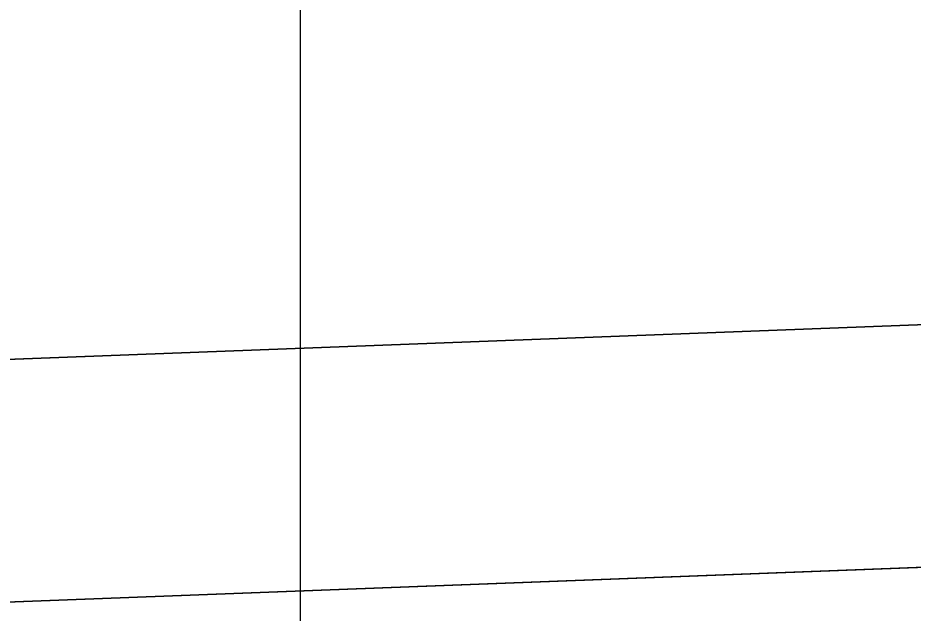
# Model space of a CAD drawing. Extents: x 1131015 to 1136271, y 133453 to 174329.
# Drawn here: x 1132330.165 to 1132331.086, y 159680.925 to 159681.538 of the extents above; entities that cross this region are included whole.
import ezdxf

# ---------------------------------------------------------------- set-up
doc = ezdxf.new("R2010")
doc.units = 0
for name, color, linetype in [('DESIGN - EARTHWORK - Shapes', 7, 'Continuous'), ('DESIGN - SHEET - Linework', 7, 'Continuous'), ('SURVEY - GROUND - Bottom of Topsoil Layer', 7, 'Continuous'), ('SURVEY - GROUND - Top of Ground', 7, 'Continuous')]:
    doc.layers.add(name, color=color, linetype=linetype)

msp = doc.modelspace()

# ---------------------------------------------------------------- linework, layer by layer
at = {"layer": 'DESIGN - EARTHWORK - Shapes'}
for points in [[(1132324.4556, 159680.94871), (1132324.0566, 159680.9527), (1132329.40342, 159681.15747), (1132336.26073, 159681.41835), (1132336.26073, 159681.16835), (1132329.40342, 159680.90747), (1132328.7729, 159680.88332), (1132328.4556, 159680.90871)], [(1132336.26073, 159681.16835), (1132336.26073, 159681.41835), (1132329.40342, 159681.15747), (1132324.0566, 159680.9527), (1132324.4556, 159680.94871), (1132328.4556, 159680.90871), (1132328.7729, 159680.88332), (1132329.40342, 159680.90747)], [(1132336.26073, 159681.16835), (1132336.26073, 159681.41835), (1132329.40342, 159681.15747), (1132324.0566, 159680.9527), (1132324.4556, 159680.94871), (1132328.4556, 159680.90871), (1132328.7729, 159680.88332), (1132329.40342, 159680.90747)], [(1132324.4556, 159680.94871), (1132324.0566, 159680.9527), (1132329.40342, 159681.15747), (1132336.26073, 159681.41835), (1132336.26073, 159681.16835), (1132329.40342, 159680.90747), (1132328.7729, 159680.88332), (1132328.4556, 159680.90871)], [(1132324.0566, 159680.9527), (1132329.40342, 159681.15747), (1132336.26073, 159681.41835), (1132336.26073, 159681.16835), (1132329.40342, 159680.90747), (1132328.7729, 159680.88332), (1132328.4556, 159680.90871), (1132324.4556, 159680.94871)], [(1132328.4556, 159680.90871), (1132324.4556, 159680.94871), (1132324.0566, 159680.9527), (1132329.40342, 159681.15747), (1132336.26073, 159681.41835), (1132336.26073, 159681.16835), (1132329.40342, 159680.90747), (1132328.7729, 159680.88332)], [(1132328.4556, 159680.90871), (1132324.4556, 159680.94871), (1132324.0566, 159680.9527), (1132329.40342, 159681.15747), (1132336.26073, 159681.41835), (1132336.26073, 159681.16835), (1132329.40342, 159680.90747), (1132328.7729, 159680.88332)], [(1132328.4556, 159680.90871), (1132324.4556, 159680.94871), (1132324.0566, 159680.9527), (1132329.40342, 159681.15747), (1132336.26073, 159681.41835), (1132336.26073, 159681.16835), (1132329.40342, 159680.90747), (1132328.7729, 159680.88332)], [(1132328.4556, 159680.90871), (1132324.4556, 159680.94871), (1132324.0566, 159680.9527), (1132329.40342, 159681.15747), (1132336.26073, 159681.41835), (1132336.26073, 159681.16835), (1132329.40342, 159680.90747), (1132328.7729, 159680.88332)], [(1132328.7729, 159680.88332), (1132328.4556, 159680.90871), (1132324.4556, 159680.94871), (1132324.0566, 159680.9527), (1132329.40342, 159681.15747), (1132336.26073, 159681.41835), (1132336.26073, 159681.16835), (1132329.40342, 159680.90747)], [(1132328.7729, 159680.88332), (1132328.4556, 159680.90871), (1132324.4556, 159680.94871), (1132324.0566, 159680.9527), (1132329.40342, 159681.15747), (1132336.26073, 159681.41835), (1132336.26073, 159681.16835), (1132329.40342, 159680.90747)], [(1132328.7729, 159680.88332), (1132328.4556, 159680.90871), (1132324.4556, 159680.94871), (1132324.0566, 159680.9527), (1132329.40342, 159681.15747), (1132336.26073, 159681.41835), (1132336.26073, 159681.16835), (1132329.40342, 159680.90747)], [(1132324.4556, 159680.94871), (1132324.0566, 159680.9527), (1132329.40342, 159681.15747), (1132336.26073, 159681.41835), (1132336.26073, 159681.16835), (1132329.40342, 159680.90747), (1132328.7729, 159680.88332), (1132328.4556, 159680.90871)], [(1132324.4556, 159680.94871), (1132324.0566, 159680.9527), (1132329.40342, 159681.15747), (1132336.26073, 159681.41835), (1132336.26073, 159681.16835), (1132329.40342, 159680.90747), (1132328.7729, 159680.88332), (1132328.4556, 159680.90871)], [(1132328.7729, 159680.88332), (1132328.4556, 159680.90871), (1132324.4556, 159680.94871), (1132324.0566, 159680.9527), (1132329.40342, 159681.15747), (1132336.26073, 159681.41835), (1132336.26073, 159681.16835), (1132329.40342, 159680.90747)], [(1132328.7729, 159680.88332), (1132328.4556, 159680.90871), (1132324.4556, 159680.94871), (1132324.0566, 159680.9527), (1132329.40342, 159681.15747), (1132336.26073, 159681.41835), (1132336.26073, 159681.16835), (1132329.40342, 159680.90747)], [(1132324.4556, 159680.94871), (1132324.0566, 159680.9527), (1132329.40342, 159681.15747), (1132336.26073, 159681.41835), (1132336.26073, 159681.16835), (1132329.40342, 159680.90747), (1132328.7729, 159680.88332), (1132328.4556, 159680.90871)], [(1132324.4556, 159680.94871), (1132324.0566, 159680.9527), (1132329.40342, 159681.15747), (1132336.26073, 159681.41835), (1132336.26073, 159681.16835), (1132329.40342, 159680.90747), (1132328.7729, 159680.88332), (1132328.4556, 159680.90871)]]:
    msp.add_lwpolyline(points, close=True, dxfattribs=at)
for points in [[(1132370.105, 159679.45014), (1132366.40428, 159677.6227), (1132362.18618, 159678.54941), (1132358.74087, 159679.62077), (1132356.30184, 159679.73133), (1132354.44166, 159679.96122), (1132354.44166, 159680.21122), (1132352.24237, 159680.40061), (1132345.8885, 159680.96222), (1132340.45561, 159681.2351), (1132337.62401, 159681.37733), (1132336.26073, 159681.41835), (1132336.26073, 159681.16835), (1132329.40342, 159680.90747), (1132328.7729, 159680.88332), (1132332.4556, 159680.58871), (1132340.4556, 159679.94871), (1132348.4556, 159679.30871), (1132352.4556, 159678.98871), (1132356.4556, 159678.66871), (1132358.4556, 159678.50871), (1132366.39677, 159676.52341), (1132370.4556, 159675.50871)], [(1132370.105, 159679.45014), (1132366.40428, 159677.6227), (1132362.18618, 159678.54941), (1132358.74087, 159679.62077), (1132356.30184, 159679.73133), (1132354.44166, 159679.96122), (1132354.44166, 159680.21122), (1132352.24237, 159680.40061), (1132345.8885, 159680.96222), (1132340.45561, 159681.2351), (1132337.62401, 159681.37733), (1132336.26073, 159681.41835), (1132336.26073, 159681.16835), (1132329.40342, 159680.90747), (1132328.7729, 159680.88332), (1132332.4556, 159680.58871), (1132340.4556, 159679.94871), (1132348.4556, 159679.30871), (1132352.4556, 159678.98871), (1132356.4556, 159678.66871), (1132358.4556, 159678.50871), (1132366.39677, 159676.52341), (1132370.4556, 159675.50871)], [(1132370.4556, 159675.50871), (1132366.39677, 159676.52341), (1132358.4556, 159678.50871), (1132356.4556, 159678.66871), (1132352.4556, 159678.98871), (1132348.4556, 159679.30871), (1132340.4556, 159679.94871), (1132332.4556, 159680.58871), (1132328.7729, 159680.88332), (1132329.40342, 159680.90747), (1132336.26073, 159681.16835), (1132336.26073, 159681.41835), (1132337.62401, 159681.37733), (1132340.45561, 159681.2351), (1132345.8885, 159680.96222), (1132352.24237, 159680.40061), (1132354.44166, 159680.21122), (1132354.44166, 159679.96122), (1132356.30184, 159679.73133), (1132358.74087, 159679.62077), (1132362.18618, 159678.54941), (1132366.40428, 159677.6227), (1132370.105, 159679.45014)], [(1132370.105, 159679.45014), (1132366.40428, 159677.6227), (1132362.18618, 159678.54941), (1132358.74087, 159679.62077), (1132356.30184, 159679.73133), (1132354.44166, 159679.96122), (1132354.44166, 159680.21122), (1132352.24237, 159680.40061), (1132345.8885, 159680.96222), (1132340.45561, 159681.2351), (1132337.62401, 159681.37733), (1132336.26073, 159681.41835), (1132336.26073, 159681.16835), (1132329.40342, 159680.90747), (1132328.7729, 159680.88332), (1132332.4556, 159680.58871), (1132340.4556, 159679.94871), (1132348.4556, 159679.30871), (1132352.4556, 159678.98871), (1132356.4556, 159678.66871), (1132358.4556, 159678.50871), (1132366.39677, 159676.52341), (1132370.4556, 159675.50871)], [(1132370.105, 159679.45014), (1132366.40428, 159677.6227), (1132362.18618, 159678.54941), (1132358.74087, 159679.62077), (1132356.30184, 159679.73133), (1132354.44166, 159679.96122), (1132354.44166, 159680.21122), (1132352.24237, 159680.40061), (1132345.8885, 159680.96222), (1132340.45561, 159681.2351), (1132337.62401, 159681.37733), (1132336.26073, 159681.41835), (1132336.26073, 159681.16835), (1132329.40342, 159680.90747), (1132328.7729, 159680.88332), (1132332.4556, 159680.58871), (1132340.4556, 159679.94871), (1132348.4556, 159679.30871), (1132352.4556, 159678.98871), (1132356.4556, 159678.66871), (1132358.4556, 159678.50871), (1132366.39677, 159676.52341), (1132370.4556, 159675.50871)], [(1132370.105, 159679.45014), (1132366.40428, 159677.6227), (1132362.18618, 159678.54941), (1132358.74087, 159679.62077), (1132356.30184, 159679.73133), (1132354.44166, 159679.96122), (1132354.44166, 159680.21122), (1132352.24237, 159680.40061), (1132345.8885, 159680.96222), (1132340.45561, 159681.2351), (1132337.62401, 159681.37733), (1132336.26073, 159681.41835), (1132336.26073, 159681.16835), (1132329.40342, 159680.90747), (1132328.7729, 159680.88332), (1132332.4556, 159680.58871), (1132340.4556, 159679.94871), (1132348.4556, 159679.30871), (1132352.4556, 159678.98871), (1132356.4556, 159678.66871), (1132358.4556, 159678.50871), (1132366.39677, 159676.52341), (1132370.4556, 159675.50871)], [(1132370.105, 159679.45014), (1132366.40428, 159677.6227), (1132362.18618, 159678.54941), (1132358.74087, 159679.62077), (1132356.30184, 159679.73133), (1132354.44166, 159679.96122), (1132354.44166, 159680.21122), (1132352.24237, 159680.40061), (1132345.8885, 159680.96222), (1132340.45561, 159681.2351), (1132337.62401, 159681.37733), (1132336.26073, 159681.41835), (1132336.26073, 159681.16835), (1132329.40342, 159680.90747), (1132328.7729, 159680.88332), (1132332.4556, 159680.58871), (1132340.4556, 159679.94871), (1132348.4556, 159679.30871), (1132352.4556, 159678.98871), (1132356.4556, 159678.66871), (1132358.4556, 159678.50871), (1132366.39677, 159676.52341), (1132370.4556, 159675.50871)], [(1132370.105, 159679.45014), (1132366.40428, 159677.6227), (1132362.18618, 159678.54941), (1132358.74087, 159679.62077), (1132356.30184, 159679.73133), (1132354.44166, 159679.96122), (1132354.44166, 159680.21122), (1132352.24237, 159680.40061), (1132345.8885, 159680.96222), (1132340.45561, 159681.2351), (1132337.62401, 159681.37733), (1132336.26073, 159681.41835), (1132336.26073, 159681.16835), (1132329.40342, 159680.90747), (1132328.7729, 159680.88332), (1132332.4556, 159680.58871), (1132340.4556, 159679.94871), (1132348.4556, 159679.30871), (1132352.4556, 159678.98871), (1132356.4556, 159678.66871), (1132358.4556, 159678.50871), (1132366.39677, 159676.52341), (1132370.4556, 159675.50871)], [(1132370.105, 159679.45014), (1132366.40428, 159677.6227), (1132362.18618, 159678.54941), (1132358.74087, 159679.62077), (1132356.30184, 159679.73133), (1132354.44166, 159679.96122), (1132354.44166, 159680.21122), (1132352.24237, 159680.40061), (1132345.8885, 159680.96222), (1132340.45561, 159681.2351), (1132337.62401, 159681.37733), (1132336.26073, 159681.41835), (1132336.26073, 159681.16835), (1132329.40342, 159680.90747), (1132328.7729, 159680.88332), (1132332.4556, 159680.58871), (1132340.4556, 159679.94871), (1132348.4556, 159679.30871), (1132352.4556, 159678.98871), (1132356.4556, 159678.66871), (1132358.4556, 159678.50871), (1132366.39677, 159676.52341), (1132370.4556, 159675.50871)], [(1132370.4556, 159675.50871), (1132366.39677, 159676.52341), (1132358.4556, 159678.50871), (1132356.4556, 159678.66871), (1132352.4556, 159678.98871), (1132348.4556, 159679.30871), (1132340.4556, 159679.94871), (1132332.4556, 159680.58871), (1132328.7729, 159680.88332), (1132329.40342, 159680.90747), (1132336.26073, 159681.16835), (1132336.26073, 159681.41835), (1132337.62401, 159681.37733), (1132340.45561, 159681.2351), (1132345.8885, 159680.96222), (1132352.24237, 159680.40061), (1132354.44166, 159680.21122), (1132354.44166, 159679.96122), (1132356.30184, 159679.73133), (1132358.74087, 159679.62077), (1132362.18618, 159678.54941), (1132366.40428, 159677.6227), (1132370.105, 159679.45014)], [(1132370.4556, 159675.50871), (1132366.39677, 159676.52341), (1132358.4556, 159678.50871), (1132356.4556, 159678.66871), (1132352.4556, 159678.98871), (1132348.4556, 159679.30871), (1132340.4556, 159679.94871), (1132332.4556, 159680.58871), (1132328.7729, 159680.88332), (1132329.40342, 159680.90747), (1132336.26073, 159681.16835), (1132336.26073, 159681.41835), (1132337.62401, 159681.37733), (1132340.45561, 159681.2351), (1132345.8885, 159680.96222), (1132352.24237, 159680.40061), (1132354.44166, 159680.21122), (1132354.44166, 159679.96122), (1132356.30184, 159679.73133), (1132358.74087, 159679.62077), (1132362.18618, 159678.54941), (1132366.40428, 159677.6227), (1132370.105, 159679.45014)], [(1132370.4556, 159675.50871), (1132366.39677, 159676.52341), (1132358.4556, 159678.50871), (1132356.4556, 159678.66871), (1132352.4556, 159678.98871), (1132348.4556, 159679.30871), (1132340.4556, 159679.94871), (1132332.4556, 159680.58871), (1132328.7729, 159680.88332), (1132329.40342, 159680.90747), (1132336.26073, 159681.16835), (1132336.26073, 159681.41835), (1132337.62401, 159681.37733), (1132340.45561, 159681.2351), (1132345.8885, 159680.96222), (1132352.24237, 159680.40061), (1132354.44166, 159680.21122), (1132354.44166, 159679.96122), (1132356.30184, 159679.73133), (1132358.74087, 159679.62077), (1132362.18618, 159678.54941), (1132366.40428, 159677.6227), (1132370.105, 159679.45014)], [(1132370.4556, 159675.50871), (1132366.39677, 159676.52341), (1132358.4556, 159678.50871), (1132356.4556, 159678.66871), (1132352.4556, 159678.98871), (1132348.4556, 159679.30871), (1132340.4556, 159679.94871), (1132332.4556, 159680.58871), (1132328.7729, 159680.88332), (1132329.40342, 159680.90747), (1132336.26073, 159681.16835), (1132336.26073, 159681.41835), (1132337.62401, 159681.37733), (1132340.45561, 159681.2351), (1132345.8885, 159680.96222), (1132352.24237, 159680.40061), (1132354.44166, 159680.21122), (1132354.44166, 159679.96122), (1132356.30184, 159679.73133), (1132358.74087, 159679.62077), (1132362.18618, 159678.54941), (1132366.40428, 159677.6227), (1132370.105, 159679.45014)], [(1132370.4556, 159675.50871), (1132366.39677, 159676.52341), (1132358.4556, 159678.50871), (1132356.4556, 159678.66871), (1132352.4556, 159678.98871), (1132348.4556, 159679.30871), (1132340.4556, 159679.94871), (1132332.4556, 159680.58871), (1132328.7729, 159680.88332), (1132329.40342, 159680.90747), (1132336.26073, 159681.16835), (1132336.26073, 159681.41835), (1132337.62401, 159681.37733), (1132340.45561, 159681.2351), (1132345.8885, 159680.96222), (1132352.24237, 159680.40061), (1132354.44166, 159680.21122), (1132354.44166, 159679.96122), (1132356.30184, 159679.73133), (1132358.74087, 159679.62077), (1132362.18618, 159678.54941), (1132366.40428, 159677.6227), (1132370.105, 159679.45014)], [(1132370.4556, 159675.50871), (1132366.39677, 159676.52341), (1132358.4556, 159678.50871), (1132356.4556, 159678.66871), (1132352.4556, 159678.98871), (1132348.4556, 159679.30871), (1132340.4556, 159679.94871), (1132332.4556, 159680.58871), (1132328.7729, 159680.88332), (1132329.40342, 159680.90747), (1132336.26073, 159681.16835), (1132336.26073, 159681.41835), (1132337.62401, 159681.37733), (1132340.45561, 159681.2351), (1132345.8885, 159680.96222), (1132352.24237, 159680.40061), (1132354.44166, 159680.21122), (1132354.44166, 159679.96122), (1132356.30184, 159679.73133), (1132358.74087, 159679.62077), (1132362.18618, 159678.54941), (1132366.40428, 159677.6227), (1132370.105, 159679.45014)], [(1132370.4556, 159675.50871), (1132366.39677, 159676.52341), (1132358.4556, 159678.50871), (1132356.4556, 159678.66871), (1132352.4556, 159678.98871), (1132348.4556, 159679.30871), (1132340.4556, 159679.94871), (1132332.4556, 159680.58871), (1132328.7729, 159680.88332), (1132329.40342, 159680.90747), (1132336.26073, 159681.16835), (1132336.26073, 159681.41835), (1132337.62401, 159681.37733), (1132340.45561, 159681.2351), (1132345.8885, 159680.96222), (1132352.24237, 159680.40061), (1132354.44166, 159680.21122), (1132354.44166, 159679.96122), (1132356.30184, 159679.73133), (1132358.74087, 159679.62077), (1132362.18618, 159678.54941), (1132366.40428, 159677.6227), (1132370.105, 159679.45014)], [(1132370.4556, 159675.50871), (1132366.39677, 159676.52341), (1132358.4556, 159678.50871), (1132356.4556, 159678.66871), (1132352.4556, 159678.98871), (1132348.4556, 159679.30871), (1132340.4556, 159679.94871), (1132332.4556, 159680.58871), (1132328.7729, 159680.88332), (1132329.40342, 159680.90747), (1132336.26073, 159681.16835), (1132336.26073, 159681.41835), (1132337.62401, 159681.37733), (1132340.45561, 159681.2351), (1132345.8885, 159680.96222), (1132352.24237, 159680.40061), (1132354.44166, 159680.21122), (1132354.44166, 159679.96122), (1132356.30184, 159679.73133), (1132358.74087, 159679.62077), (1132362.18618, 159678.54941), (1132366.40428, 159677.6227), (1132370.105, 159679.45014)], [(1132370.4556, 159675.50871), (1132366.39677, 159676.52341), (1132358.4556, 159678.50871), (1132356.4556, 159678.66871), (1132352.4556, 159678.98871), (1132348.4556, 159679.30871), (1132340.4556, 159679.94871), (1132332.4556, 159680.58871), (1132328.7729, 159680.88332), (1132329.40342, 159680.90747), (1132336.26073, 159681.16835), (1132336.26073, 159681.41835), (1132337.62401, 159681.37733), (1132340.45561, 159681.2351), (1132345.8885, 159680.96222), (1132352.24237, 159680.40061), (1132354.44166, 159680.21122), (1132354.44166, 159679.96122), (1132356.30184, 159679.73133), (1132358.74087, 159679.62077), (1132362.18618, 159678.54941), (1132366.40428, 159677.6227), (1132370.105, 159679.45014)]]:
    msp.add_lwpolyline(points, dxfattribs=at)
at = {"layer": 'DESIGN - SHEET - Linework'}
msp.add_line((1132330.4556, 159614.65538), (1132330.4556, 159824.65538), dxfattribs=at)
at = {"layer": 'SURVEY - GROUND - Bottom of Topsoil Layer'}
msp.add_line((1132329.40342, 159680.90747), (1132336.26073, 159681.16835), dxfattribs=at)
at = {"layer": 'SURVEY - GROUND - Top of Ground'}
msp.add_line((1132329.40342, 159681.15747), (1132336.26073, 159681.41835), dxfattribs=at)

doc.saveas('drawing.dxf')
